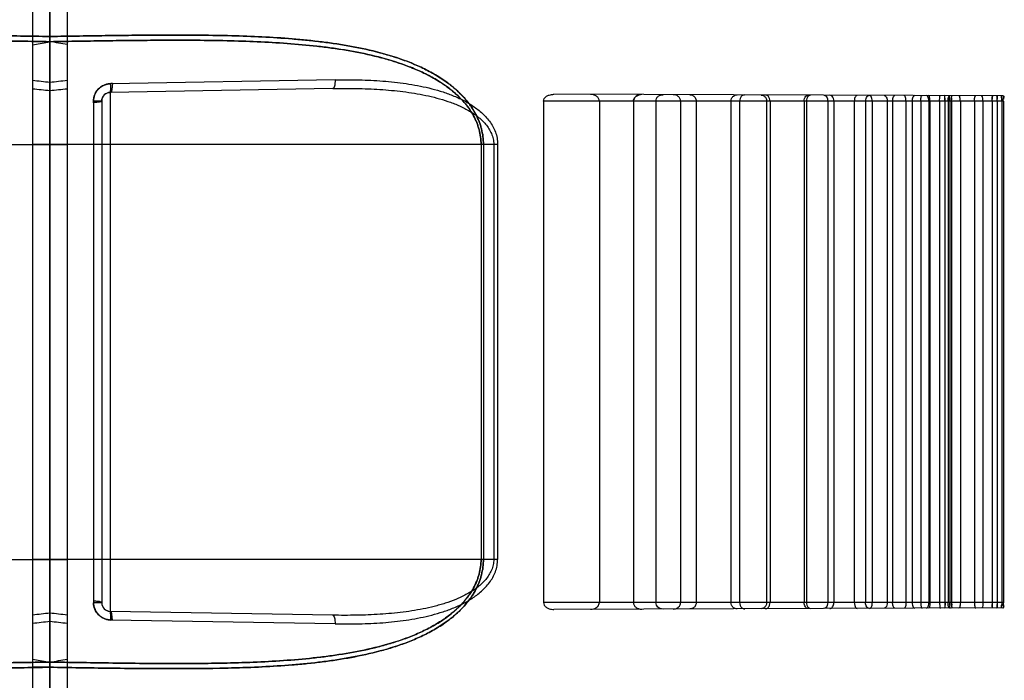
# Model space of a CAD drawing. Header units: millimetres. Extents: x 0 to 297, y 0 to 210.
# Tile 268 of 446: x 141.258 to 141.77, y 157.705 to 158.048. Entities that reach past the tile are written whole.
import ezdxf

# ---------------------------------------------------------------- set-up
doc = ezdxf.new("R2010")
doc.units = ezdxf.units.MM
doc.header["$LTSCALE"] = 16.335
doc.layers.add('INTFCLR_1', color=7, linetype='CONTINUOUS')
doc.layers.add('INTFCLR_72935', color=7, linetype='CONTINUOUS')

msp = doc.modelspace()

# ---------------------------------------------------------------- linework, layer by layer
at = {"layer": 'INTFCLR_1', "color": 6, "linetype": 'Continuous'}
for p, q in [((141.26455, 161.64304), (141.26455, 157.44516)), ((141.27355, 157.47315), (141.27355, 161.64462)), ((141.53046, 158.00608), (141.53046, 157.74508)), ((141.5595, 158.00608), (141.5595, 157.74508)), ((141.5772, 158.00608), (141.5772, 157.74508)), ((141.58895, 158.00608), (141.58895, 157.74508)), ((141.60178, 158.00608), (141.60178, 157.74508)), ((141.6099, 158.00608), (141.6099, 157.74508)), ((141.62802, 158.00608), (141.62802, 157.74508)), ((141.63248, 158.00608), (141.63248, 157.74508)), ((141.64654, 158.00608), (141.64654, 157.74508)), ((141.64838, 158.00608), (141.64838, 157.74508)), ((141.66609, 158.00608), (141.66609, 157.74508)), ((141.66723, 158.00608), (141.66723, 157.74508)), ((141.67834, 158.00608), (141.67834, 157.74508)), ((141.6816, 158.00608), (141.6816, 157.74508)), ((141.6922, 158.00608), (141.6922, 157.74508)), ((141.69808, 158.00608), (141.69808, 157.74508)), ((141.70155, 158.00608), (141.70155, 157.74508)), ((141.7093, 158.00608), (141.7093, 157.74508)), ((141.71215, 158.00608), (141.71215, 157.74508)), ((141.71907, 158.00608), (141.71907, 157.74508)), ((141.72231, 158.00608), (141.72231, 157.74508)), ((141.72677, 158.00608), (141.72677, 157.74508)), ((141.73096, 158.00608), (141.73096, 157.74508)), ((141.73154, 158.00608), (141.73154, 157.74508)), ((141.73657, 158.00608), (141.73657, 157.74508)), ((141.73937, 158.00608), (141.73937, 157.74508)), ((141.74097, 158.00608), (141.74097, 157.74508)), ((141.74185, 158.00608), (141.74185, 157.74508)), ((141.74277, 158.00608), (141.74277, 157.74508)), ((141.7474, 158.00608), (141.7474, 157.74508)), ((141.75471, 158.00608), (141.75471, 157.74508)), ((141.75916, 158.00608), (141.75916, 157.74508)), ((141.76393, 158.00608), (141.76393, 157.74508)), ((141.76655, 158.00608), (141.76655, 157.74508)), ((141.76891, 158.00608), (141.76891, 157.74508)), ((141.76978, 158.00608), (141.76978, 157.74508))]:
    msp.add_line(p, q, dxfattribs=at)
at = {"layer": 'INTFCLR_1', "color": 9, "linetype": 'Continuous'}
for p, q in [((141.27355, 158.03974), (141.26455, 158.03974)), ((141.26455, 158.03546), (141.27355, 158.03705)), ((141.42197, 158.01717), (141.30518, 158.01515)), ((141.4207, 158.01267), (141.30497, 158.01065)), ((141.30497, 158.01065), (141.30497, 157.7405)), ((141.7697, 158.00884), (141.53588, 158.00966)), ((141.29626, 158.00615), (141.29626, 157.745)), ((141.30055, 158.00615), (141.29626, 158.00615)), ((141.30055, 158.00615), (141.30055, 157.745)), ((141.76978, 158.00608), (141.53046, 158.00608)), ((141.50656, 157.98358), (141.26455, 157.98358)), ((141.49792, 157.98358), (141.49792, 157.76758)), ((141.49918, 157.98358), (141.49918, 157.76758)), ((141.50453, 157.98358), (141.50453, 157.76758)), ((141.50656, 157.98358), (141.50656, 157.76758)), ((141.50656, 157.76758), (141.26455, 157.76758)), ((141.30055, 157.745), (141.29626, 157.745)), ((141.76978, 157.74508), (141.53046, 157.74508)), ((141.4207, 157.73848), (141.30497, 157.7405)), ((141.7697, 157.74231), (141.53588, 157.74149)), ((141.42197, 157.73398), (141.30518, 157.736)), ((141.26455, 157.71569), (141.27355, 157.7141)), ((141.27355, 157.71141), (141.26455, 157.71141)), ((141.26455, 157.71141), (141.27355, 157.71141))]:
    msp.add_line(p, q, dxfattribs=at)
for centre, radius, start, end in [((141.04505, 156.04216), 1.9868, 83.39571, 83.65692), ((141.00773, 155.62983), 2.39638, 83.63122, 83.84769), ((141.30505, 158.00615), 0.0045, 91, 180), ((141.30505, 157.745), 0.0045, 180, 269), ((141.00773, 160.12133), 2.39638, 276.15231, 276.36878), ((141.04505, 159.70899), 1.9868, 276.34308, 276.60429)]:
    msp.add_arc(centre, radius, start, end, dxfattribs=at)
at = {"layer": 'INTFCLR_1', "color": 7, "linetype": 'Continuous'}
for centre, start, end in [((141.58159, 158.00401), 89.8453, 104.5129), ((141.58159, 157.74714), 255.4871, 270.1547)]:
    msp.add_arc(centre, 0.00549, start, end, dxfattribs=at)
at = {"layer": 'INTFCLR_1', "color": 9, "linetype": 'Continuous'}
for points, knots in [([(141.27355, 158.03974), (141.28382, 158.03992), (141.30478, 158.04026), (141.33633, 158.04058), (141.36289, 158.04038), (141.38397, 158.03961), (141.39707, 158.03878), (141.40748, 158.03783), (141.41775, 158.03667), (141.43042, 158.03477), (141.44288, 158.03205), (141.4514, 158.02958), (141.4562, 158.02798), (141.46095, 158.02624), (141.46676, 158.02379), (141.47348, 158.02033), (141.47881, 158.01695), (141.48284, 158.01388), (141.48671, 158.01054), (141.49025, 158.00677), (141.49292, 158.0031), (141.4943, 158.00087), (141.49559, 157.99855), (141.4967, 157.99612), (141.4976, 157.99359), (141.49873, 157.98969), (141.49918, 157.98628), (141.49918, 157.98358)], [0, 0, 0, 0, 0.12336, 0.251896, 0.379208, 0.442435, 0.505427, 0.536832, 0.568018, 0.629717, 0.690714, 0.72109, 0.736287, 0.751512, 0.781833, 0.811984, 0.842223, 0.85751, 0.872869, 0.903658, 0.919337, 0.927281, 0.935229, 0.951218, 0.959319, 0.967461, 1, 1, 1, 1]), ([(141.49918, 157.98358), (141.49918, 157.98628), (141.49873, 157.98968), (141.4976, 157.99358), (141.4967, 157.9961), (141.49533, 157.99912), (141.49366, 158.00197), (141.49217, 158.00413), (141.48984, 158.00721), (141.48676, 158.01049), (141.48291, 158.01383), (141.47887, 158.0169), (141.47459, 158.01963), (141.47015, 158.02204), (141.46562, 158.02427), (141.45749, 158.0277), (141.44541, 158.0315), (141.433, 158.03421), (141.42289, 158.0359), (141.41262, 158.03732), (141.39961, 158.03862), (141.38387, 158.03962), (141.3627, 158.04038), (141.3361, 158.04057), (141.30461, 158.04026), (141.28375, 158.03992), (141.27355, 158.03974)], [0, 0, 0, 0, 0.032502, 0.040639, 0.048713, 0.064642, 0.080465, 0.088345, 0.096141, 0.126841, 0.142124, 0.157415, 0.18778, 0.202953, 0.218156, 0.24843, 0.308896, 0.370002, 0.400935, 0.432046, 0.494665, 0.55792, 0.621562, 0.749218, 0.877476, 1, 1, 1, 1]), ([(141.49792, 157.98358), (141.49792, 157.98616), (141.49748, 157.98942), (141.49636, 157.99313), (141.49547, 157.99554), (141.4941, 157.99843), (141.49244, 158.00115), (141.49096, 158.00321), (141.48864, 158.00615), (141.48558, 158.00928), (141.48175, 158.01247), (141.47773, 158.0154), (141.47348, 158.018), (141.46907, 158.0203), (141.46456, 158.02243), (141.45647, 158.0257), (141.44446, 158.02932), (141.43213, 158.0319), (141.42208, 158.0335), (141.41186, 158.03484), (141.39893, 158.03608), (141.38328, 158.03701), (141.36223, 158.03773), (141.33579, 158.03789), (141.30447, 158.03756), (141.2837, 158.03722), (141.27355, 158.03705)], [0, 0, 0, 0, 0.031414, 0.039298, 0.047133, 0.062626, 0.07807, 0.085781, 0.093423, 0.123638, 0.138742, 0.153893, 0.18407, 0.199187, 0.214353, 0.244604, 0.305167, 0.366483, 0.397548, 0.428804, 0.491734, 0.555321, 0.619305, 0.747657, 0.876615, 1, 1, 1, 1]), ([(141.27355, 158.03705), (141.28377, 158.03723), (141.30463, 158.03756), (141.33602, 158.03789), (141.36242, 158.03772), (141.38338, 158.03701), (141.3964, 158.03623), (141.40675, 158.03533), (141.41697, 158.03423), (141.42956, 158.03243), (141.44195, 158.02984), (141.45043, 158.02749), (141.4552, 158.02596), (141.45992, 158.0243), (141.46569, 158.02197), (141.47237, 158.01868), (141.47767, 158.01545), (141.48168, 158.01252), (141.48553, 158.00933), (141.48905, 158.00574), (141.4917, 158.00223), (141.49308, 158.00009), (141.49436, 157.99788), (141.49546, 157.99556), (141.49636, 157.99314), (141.49748, 157.98942), (141.49792, 157.98616), (141.49792, 157.98358)], [0, 0, 0, 0, 0.124225, 0.253464, 0.38147, 0.445037, 0.508359, 0.539923, 0.571261, 0.633235, 0.694443, 0.724886, 0.740103, 0.755337, 0.785636, 0.815695, 0.845748, 0.860894, 0.876077, 0.90638, 0.921736, 0.929497, 0.937248, 0.9528, 0.96066, 0.96855, 1, 1, 1, 1]), ([(141.42197, 158.01717), (141.42197, 158.01662), (141.4219, 158.01532), (141.42171, 158.01385), (141.42104, 158.01268), (141.4207, 158.01267)], [0, 0, 0, 0, 0.341014, 0.786363, 1, 1, 1, 1]), ([(141.42197, 158.01717), (141.42613, 158.01724), (141.4344, 158.01724), (141.44673, 158.01667), (141.4589, 158.01538), (141.46889, 158.01352), (141.47671, 158.01139), (141.48151, 158.00974), (141.48525, 158.00819), (141.48891, 158.00648), (141.49332, 158.00399), (141.4974, 158.00094), (141.50035, 157.99807), (141.50237, 157.99565), (141.50411, 157.99297), (141.50547, 157.99004), (141.50636, 157.98688), (141.50656, 157.98468), (141.50656, 157.98358)], [0, 0, 0, 0, 0.126447, 0.251299, 0.374875, 0.497872, 0.559525, 0.620986, 0.651723, 0.682501, 0.743704, 0.805186, 0.836613, 0.868537, 0.900785, 0.933489, 0.966362, 1, 1, 1, 1]), ([(141.4207, 158.01267), (141.42482, 158.01274), (141.43302, 158.01276), (141.44524, 158.01229), (141.45728, 158.0112), (141.46718, 158.00961), (141.47494, 158.00777), (141.47969, 158.00634), (141.4834, 158.005), (141.48702, 158.00352), (141.49137, 158.00137), (141.49541, 157.99872), (141.49836, 157.99622), (141.50036, 157.99412), (141.50208, 157.99178), (141.50344, 157.98923), (141.50432, 157.98647), (141.50453, 157.98454), (141.50453, 157.98358)], [0, 0, 0, 0, 0.129737, 0.257789, 0.384377, 0.510018, 0.572731, 0.634983, 0.665967, 0.696869, 0.757849, 0.818212, 0.848604, 0.879072, 0.909383, 0.939632, 0.969604, 1, 1, 1, 1]), ([(141.27355, 157.71141), (141.28382, 157.71123), (141.30478, 157.71089), (141.33633, 157.71058), (141.36289, 157.71078), (141.38397, 157.71154), (141.39707, 157.71237), (141.40748, 157.71332), (141.41775, 157.71448), (141.43042, 157.71638), (141.44288, 157.7191), (141.4514, 157.72157), (141.4562, 157.72317), (141.46095, 157.72491), (141.46676, 157.72736), (141.47348, 157.73082), (141.47881, 157.7342), (141.48284, 157.73727), (141.48671, 157.74061), (141.49025, 157.74438), (141.49292, 157.74805), (141.4943, 157.75028), (141.49559, 157.7526), (141.4967, 157.75503), (141.4976, 157.75756), (141.49873, 157.76146), (141.49918, 157.76487), (141.49918, 157.76758)], [0, 0, 0, 0, 0.12336, 0.251896, 0.379208, 0.442435, 0.505427, 0.536832, 0.568018, 0.629717, 0.690714, 0.72109, 0.736287, 0.751512, 0.781833, 0.811984, 0.842223, 0.85751, 0.872869, 0.903658, 0.919337, 0.927281, 0.935229, 0.951218, 0.959319, 0.967461, 1, 1, 1, 1]), ([(141.49918, 157.76758), (141.49918, 157.76487), (141.49873, 157.76147), (141.4976, 157.75758), (141.4967, 157.75505), (141.49533, 157.75203), (141.49366, 157.74918), (141.49217, 157.74702), (141.48984, 157.74394), (141.48676, 157.74066), (141.48291, 157.73732), (141.47887, 157.73425), (141.47459, 157.73152), (141.47015, 157.72911), (141.46562, 157.72688), (141.45749, 157.72345), (141.44541, 157.71965), (141.433, 157.71694), (141.42289, 157.71525), (141.41262, 157.71383), (141.39961, 157.71253), (141.38387, 157.71154), (141.3627, 157.71077), (141.3361, 157.71058), (141.30461, 157.71089), (141.28375, 157.71123), (141.27355, 157.71141)], [0, 0, 0, 0, 0.032502, 0.040639, 0.048713, 0.064642, 0.080465, 0.088345, 0.096141, 0.126841, 0.142124, 0.157415, 0.18778, 0.202953, 0.218156, 0.24843, 0.308896, 0.370002, 0.400935, 0.432046, 0.494665, 0.55792, 0.621562, 0.749218, 0.877476, 1, 1, 1, 1]), ([(141.27355, 157.7141), (141.28377, 157.71393), (141.30463, 157.71359), (141.33602, 157.71326), (141.36242, 157.71343), (141.38338, 157.71414), (141.3964, 157.71492), (141.40675, 157.71582), (141.41697, 157.71692), (141.42956, 157.71872), (141.44195, 157.72131), (141.45043, 157.72366), (141.4552, 157.72519), (141.45992, 157.72685), (141.46569, 157.72918), (141.47237, 157.73248), (141.47767, 157.7357), (141.48168, 157.73863), (141.48553, 157.74182), (141.48905, 157.74541), (141.4917, 157.74892), (141.49308, 157.75106), (141.49436, 157.75327), (141.49546, 157.75559), (141.49636, 157.75801), (141.49748, 157.76173), (141.49792, 157.76499), (141.49792, 157.76758)], [0, 0, 0, 0, 0.124225, 0.253464, 0.38147, 0.445037, 0.508359, 0.539923, 0.571261, 0.633235, 0.694443, 0.724886, 0.740103, 0.755337, 0.785636, 0.815695, 0.845748, 0.860894, 0.876077, 0.90638, 0.921736, 0.929497, 0.937248, 0.9528, 0.96066, 0.96855, 1, 1, 1, 1]), ([(141.49792, 157.76758), (141.49792, 157.76499), (141.49748, 157.76174), (141.49636, 157.75802), (141.49547, 157.75561), (141.4941, 157.75272), (141.49244, 157.75001), (141.49096, 157.74794), (141.48864, 157.745), (141.48558, 157.74187), (141.48175, 157.73869), (141.47773, 157.73575), (141.47348, 157.73315), (141.46907, 157.73085), (141.46456, 157.72873), (141.45647, 157.72545), (141.44446, 157.72183), (141.43213, 157.71926), (141.42208, 157.71765), (141.41186, 157.71631), (141.39893, 157.71508), (141.38328, 157.71414), (141.36223, 157.71342), (141.33579, 157.71326), (141.30447, 157.71359), (141.2837, 157.71393), (141.27355, 157.7141)], [0, 0, 0, 0, 0.031414, 0.039298, 0.047133, 0.062626, 0.07807, 0.085781, 0.093423, 0.123638, 0.138742, 0.153893, 0.18407, 0.199187, 0.214353, 0.244604, 0.305167, 0.366483, 0.397548, 0.428804, 0.491734, 0.555321, 0.619305, 0.747657, 0.876615, 1, 1, 1, 1]), ([(141.50453, 157.76758), (141.50453, 157.76662), (141.50432, 157.7647), (141.50345, 157.76195), (141.5021, 157.75939), (141.50038, 157.75707), (141.49839, 157.75497), (141.49619, 157.75309), (141.49383, 157.75139), (141.49052, 157.74936), (141.48614, 157.7472), (141.48158, 157.74545), (141.47783, 157.74426), (141.47402, 157.74317), (141.46725, 157.74156), (141.45737, 157.73996), (141.44736, 157.73905), (141.43924, 157.73863), (141.43102, 157.73839), (141.42483, 157.73841), (141.4207, 157.73848)], [0, 0, 0, 0, 0.030062, 0.060238, 0.090311, 0.120578, 0.150842, 0.181066, 0.211521, 0.242136, 0.303191, 0.364665, 0.395704, 0.426889, 0.48923, 0.614486, 0.74127, 0.805385, 0.869962, 1, 1, 1, 1]), ([(141.42197, 157.73398), (141.42613, 157.73391), (141.4344, 157.73391), (141.44673, 157.73448), (141.4589, 157.73578), (141.46889, 157.73764), (141.47671, 157.73976), (141.48151, 157.74142), (141.48525, 157.74296), (141.48891, 157.74468), (141.49332, 157.74716), (141.4974, 157.75021), (141.50035, 157.75308), (141.50237, 157.7555), (141.50411, 157.75818), (141.50547, 157.76111), (141.50636, 157.76427), (141.50656, 157.76647), (141.50656, 157.76758)], [0, 0, 0, 0, 0.126447, 0.251299, 0.374875, 0.497872, 0.559525, 0.620986, 0.651723, 0.682501, 0.743704, 0.805186, 0.836613, 0.868537, 0.900785, 0.933489, 0.966362, 1, 1, 1, 1]), ([(141.4207, 157.73848), (141.42104, 157.73847), (141.42171, 157.7373), (141.4219, 157.73583), (141.42197, 157.73453), (141.42197, 157.73398)], [0, 0, 0, 0, 0.213638, 0.658986, 1, 1, 1, 1])]:
    msp.add_open_spline(points, degree=3, knots=knots, dxfattribs=at)
at = {"layer": 'INTFCLR_1', "color": 7, "linetype": 'Continuous'}
for points, knots in [([(141.29622, 158.00528), (141.29616, 158.00586), (141.29628, 158.00703), (141.29672, 158.0096), (141.29816, 158.01196), (141.30018, 158.01363), (141.30174, 158.01448), (141.30342, 158.01501), (141.3046, 158.01514), (141.30518, 158.01515)], [0, 0, 0, 0, 0.117169, 0.235064, 0.526807, 0.645227, 0.763108, 0.881689, 1, 1, 1, 1]), ([(141.30606, 158.01521), (141.30547, 158.01525), (141.3043, 158.01511), (141.30257, 158.01479), (141.30067, 158.01397), (141.29901, 158.01273), (141.29771, 158.01114), (141.29688, 158.00959), (141.29637, 158.0079), (141.29626, 158.00674), (141.29626, 158.00615)], [0, 0, 0, 0, 0.117701, 0.236074, 0.35376, 0.530178, 0.648131, 0.765238, 0.882813, 1, 1, 1, 1]), ([(141.29626, 158.00615), (141.29626, 158.00699), (141.2965, 158.00869), (141.29756, 158.01102), (141.29923, 158.01298), (141.30175, 158.01463), (141.3039, 158.01513), (141.30518, 158.01515)], [0, 0, 0, 0, 0.180318, 0.361107, 0.542807, 0.725532, 1, 1, 1, 1]), ([(141.30497, 158.01065), (141.30508, 158.01065), (141.30505, 158.01133), (141.30521, 158.01206), (141.30518, 158.01357), (141.30519, 158.0146), (141.30518, 158.01515)], [0, 0, 0, 0, 0.073635, 0.296153, 0.633674, 1, 1, 1, 1]), ([(141.30606, 158.01521), (141.30603, 158.01493), (141.30599, 158.01438), (141.30591, 158.01355), (141.30582, 158.0127), (141.30571, 158.01193), (141.30561, 158.01124), (141.30552, 158.01092), (141.30545, 158.01068), (141.30541, 158.01068)], [0, 0, 0, 0, 0.180441, 0.365264, 0.543273, 0.73807, 0.883458, 0.969687, 1, 1, 1, 1]), ([(141.30055, 158.00615), (141.30055, 158.00644), (141.30064, 158.00732), (141.3012, 158.0087), (141.30274, 158.01026), (141.30441, 158.01076), (141.30541, 158.01068)], [0, 0, 0, 0, 0.118669, 0.354892, 0.591123, 1, 1, 1, 1]), ([(141.30055, 158.00615), (141.30055, 158.0061), (141.30032, 158.006), (141.29982, 158.00559), (141.29824, 158.00549), (141.29701, 158.00536), (141.29622, 158.00528)], [0, 0, 0, 0, 0.035266, 0.133509, 0.467829, 1, 1, 1, 1]), ([(141.5816, 158.0095), (141.58103, 158.00949), (141.57999, 158.00935), (141.57853, 158.00864), (141.57748, 158.00754), (141.5772, 158.00652), (141.5772, 158.00608)], [0, 0, 0, 0, 0.277754, 0.507526, 0.781141, 1, 1, 1, 1]), ([(141.5772, 158.00608), (141.5772, 158.00654), (141.5775, 158.0076), (141.57867, 158.00875), (141.57971, 158.00919), (141.58021, 158.00933)], [0, 0, 0, 0, 0.292702, 0.670784, 1, 1, 1, 1]), ([(141.29622, 157.74587), (141.29616, 157.74529), (141.29628, 157.74412), (141.29672, 157.74155), (141.29816, 157.73919), (141.30018, 157.73752), (141.30174, 157.73667), (141.30342, 157.73614), (141.3046, 157.73601), (141.30518, 157.736)], [0, 0, 0, 0, 0.117169, 0.235064, 0.526807, 0.645227, 0.763108, 0.881689, 1, 1, 1, 1]), ([(141.30055, 157.745), (141.30055, 157.74505), (141.30032, 157.74515), (141.29982, 157.74556), (141.29824, 157.74566), (141.29701, 157.74579), (141.29622, 157.74587)], [0, 0, 0, 0, 0.035266, 0.133509, 0.467829, 1, 1, 1, 1]), ([(141.30518, 157.736), (141.30432, 157.73601), (141.30261, 157.73629), (141.30026, 157.73739), (141.29832, 157.7391), (141.29672, 157.74161), (141.29626, 157.74374), (141.29626, 157.745)], [0, 0, 0, 0, 0.183896, 0.367242, 0.549563, 0.730829, 1, 1, 1, 1]), ([(141.30606, 157.73594), (141.30547, 157.7359), (141.3043, 157.73604), (141.30257, 157.73636), (141.30067, 157.73718), (141.29901, 157.73842), (141.29771, 157.74001), (141.29688, 157.74157), (141.29637, 157.74325), (141.29626, 157.74442), (141.29626, 157.745)], [0, 0, 0, 0, 0.117701, 0.236074, 0.35376, 0.530178, 0.648131, 0.765238, 0.882813, 1, 1, 1, 1]), ([(141.30055, 157.745), (141.30055, 157.74471), (141.30064, 157.74384), (141.3012, 157.74246), (141.30274, 157.74089), (141.30441, 157.74039), (141.30541, 157.74047)], [0, 0, 0, 0, 0.118669, 0.354892, 0.591123, 1, 1, 1, 1]), ([(141.5772, 157.74508), (141.5772, 157.74463), (141.57748, 157.74362), (141.57852, 157.74252), (141.57997, 157.74181), (141.58102, 157.74166), (141.5816, 157.74165)], [0, 0, 0, 0, 0.220379, 0.487872, 0.717446, 1, 1, 1, 1]), ([(141.30497, 157.7405), (141.30508, 157.7405), (141.30505, 157.73982), (141.30521, 157.73909), (141.30518, 157.73758), (141.30519, 157.73655), (141.30518, 157.736)], [0, 0, 0, 0, 0.073635, 0.296153, 0.633674, 1, 1, 1, 1]), ([(141.30606, 157.73594), (141.30603, 157.73622), (141.30599, 157.73678), (141.30591, 157.7376), (141.30582, 157.73846), (141.30571, 157.73923), (141.30561, 157.73991), (141.30552, 157.74023), (141.30545, 157.74047), (141.30541, 157.74047)], [0, 0, 0, 0, 0.180441, 0.365264, 0.543273, 0.73807, 0.883458, 0.969687, 1, 1, 1, 1])]:
    msp.add_open_spline(points, degree=3, knots=knots, dxfattribs=at)
at = {"layer": 'INTFCLR_1', "color": 6, "linetype": 'Continuous'}
for points, knots in [([(141.53046, 158.00608), (141.53046, 158.00653), (141.53079, 158.00757), (141.53195, 158.00864), (141.53369, 158.00946), (141.53505, 158.00966), (141.53588, 158.00966)], [0, 0, 0, 0, 0.19322, 0.434556, 0.647443, 1, 1, 1, 1]), ([(141.5595, 158.00608), (141.5595, 158.00655), (141.55922, 158.00756), (141.55808, 158.00875), (141.55654, 158.00945), (141.55541, 158.00959), (141.55488, 158.00959)], [0, 0, 0, 0, 0.221727, 0.471043, 0.749336, 1, 1, 1, 1]), ([(141.58895, 158.00608), (141.58895, 158.00655), (141.58918, 158.00753), (141.59037, 158.00899), (141.59179, 158.00946), (141.59265, 158.00946)], [0, 0, 0, 0, 0.260471, 0.527191, 1, 1, 1, 1]), ([(141.60178, 158.00608), (141.60178, 158.00654), (141.60154, 158.00752), (141.6003, 158.00898), (141.59884, 158.00944), (141.59793, 158.00944)], [0, 0, 0, 0, 0.251446, 0.512634, 1, 1, 1, 1]), ([(141.60663, 158.00941), (141.60708, 158.00941), (141.60814, 158.00919), (141.60952, 158.00802), (141.6099, 158.00673), (141.6099, 158.00608)], [0, 0, 0, 0, 0.263519, 0.617044, 1, 1, 1, 1]), ([(141.62802, 158.00608), (141.62802, 158.00656), (141.62825, 158.00759), (141.62934, 158.00893), (141.63055, 158.00933), (141.63119, 158.00933)], [0, 0, 0, 0, 0.289284, 0.615198, 1, 1, 1, 1]), ([(141.63519, 158.00931), (141.63466, 158.00932), (141.63358, 158.0089), (141.63267, 158.00758), (141.63248, 158.00656), (141.63248, 158.00608)], [0, 0, 0, 0, 0.343253, 0.688409, 1, 1, 1, 1]), ([(141.64371, 158.00928), (141.64421, 158.00928), (141.64521, 158.00896), (141.64627, 158.00775), (141.64654, 158.00666), (141.64654, 158.00608)], [0, 0, 0, 0, 0.323805, 0.623628, 1, 1, 1, 1]), ([(141.64838, 158.00608), (141.64838, 158.00657), (141.64821, 158.00756), (141.64741, 158.00885), (141.64643, 158.00927), (141.64595, 158.00928)], [0, 0, 0, 0, 0.335905, 0.671085, 1, 1, 1, 1]), ([(141.66609, 158.00608), (141.66609, 158.00656), (141.66623, 158.00783), (141.66731, 158.0092), (141.66813, 158.0092)], [0, 0, 0, 0, 0.373714, 1, 1, 1, 1]), ([(141.66961, 158.00919), (141.66914, 158.00919), (141.66818, 158.00878), (141.66739, 158.00752), (141.66723, 158.00655), (141.66723, 158.00608)], [0, 0, 0, 0, 0.323966, 0.670803, 1, 1, 1, 1]), ([(141.67651, 158.00917), (141.677, 158.00917), (141.67815, 158.00818), (141.67834, 158.00686), (141.67834, 158.00608)], [0, 0, 0, 0, 0.386244, 1, 1, 1, 1]), ([(141.6816, 158.00608), (141.6816, 158.00655), (141.68145, 158.00785), (141.6803, 158.00916), (141.67945, 158.00916)], [0, 0, 0, 0, 0.361719, 1, 1, 1, 1]), ([(141.69373, 158.00911), (141.69317, 158.00911), (141.69231, 158.00783), (141.6922, 158.00671), (141.6922, 158.00608)], [0, 0, 0, 0, 0.467569, 1, 1, 1, 1]), ([(141.69808, 158.00608), (141.69808, 158.00655), (141.69819, 158.00772), (141.69914, 158.00909), (141.69989, 158.00909)], [0, 0, 0, 0, 0.386594, 1, 1, 1, 1]), ([(141.70155, 158.00608), (141.70155, 158.00656), (141.70147, 158.0076), (141.70084, 158.00908), (141.70018, 158.00909)], [0, 0, 0, 0, 0.425359, 1, 1, 1, 1]), ([(141.70766, 158.00906), (141.70817, 158.00906), (141.70917, 158.00795), (141.7093, 158.00677), (141.7093, 158.00608)], [0, 0, 0, 0, 0.42691, 1, 1, 1, 1]), ([(141.71215, 158.00608), (141.71215, 158.00656), (141.71224, 158.00751), (141.71267, 158.00904), (141.71327, 158.00904)], [0, 0, 0, 0, 0.444958, 1, 1, 1, 1]), ([(141.71907, 158.00608), (141.71907, 158.00656), (141.71899, 158.00747), (141.71866, 158.00902), (141.71808, 158.00902)], [0, 0, 0, 0, 0.460365, 1, 1, 1, 1]), ([(141.72369, 158.009), (141.72324, 158.00901), (141.7224, 158.00783), (141.72231, 158.00676), (141.72231, 158.00608)], [0, 0, 0, 0, 0.399162, 1, 1, 1, 1]), ([(141.72677, 158.00608), (141.72677, 158.00656), (141.72687, 158.0074), (141.72701, 158.00899), (141.72755, 158.00899)], [0, 0, 0, 0, 0.477314, 1, 1, 1, 1]), ([(141.73096, 158.00608), (141.73096, 158.00655), (141.73088, 158.00752), (141.73034, 158.00898), (141.72972, 158.00898)], [0, 0, 0, 0, 0.432846, 1, 1, 1, 1]), ([(141.73154, 158.00608), (141.73154, 158.00656), (141.73143, 158.00737), (141.7314, 158.00898), (141.73088, 158.00898)], [0, 0, 0, 0, 0.484352, 1, 1, 1, 1]), ([(141.73657, 158.00608), (141.73657, 158.00656), (141.73671, 158.00732), (141.73655, 158.00896), (141.73704, 158.00896)], [0, 0, 0, 0, 0.496734, 1, 1, 1, 1]), ([(141.73937, 158.00608), (141.73937, 158.00656), (141.73921, 158.00731), (141.73948, 158.00895), (141.739, 158.00895)], [0, 0, 0, 0, 0.502192, 1, 1, 1, 1]), ([(141.74097, 158.00608), (141.74097, 158.00654), (141.74105, 158.00744), (141.74142, 158.00894), (141.74199, 158.00894)], [0, 0, 0, 0, 0.450632, 1, 1, 1, 1]), ([(141.74185, 158.00608), (141.74185, 158.00657), (141.74205, 158.00728), (141.74157, 158.00894), (141.74204, 158.00894)], [0, 0, 0, 0, 0.510797, 1, 1, 1, 1]), ([(141.74277, 158.00608), (141.74277, 158.00656), (141.74255, 158.00727), (141.74316, 158.00894), (141.74268, 158.00894)], [0, 0, 0, 0, 0.506405, 1, 1, 1, 1]), ([(141.7474, 158.00608), (141.7474, 158.00655), (141.74732, 158.00741), (141.74705, 158.00892), (141.7465, 158.00892)], [0, 0, 0, 0, 0.465192, 1, 1, 1, 1]), ([(141.75471, 158.00608), (141.75471, 158.00655), (141.75481, 158.00735), (141.7549, 158.0089), (141.75541, 158.00889)], [0, 0, 0, 0, 0.480524, 1, 1, 1, 1]), ([(141.75916, 158.00608), (141.75916, 158.00655), (141.75905, 158.00732), (141.75905, 158.00888), (141.75855, 158.00888)], [0, 0, 0, 0, 0.486816, 1, 1, 1, 1]), ([(141.76393, 158.00608), (141.76393, 158.00655), (141.76408, 158.00728), (141.76389, 158.00886), (141.76436, 158.00886)], [0, 0, 0, 0, 0.497962, 1, 1, 1, 1]), ([(141.76655, 158.00608), (141.76655, 158.00655), (141.76639, 158.00726), (141.76668, 158.00885), (141.76622, 158.00886)], [0, 0, 0, 0, 0.503041, 1, 1, 1, 1]), ([(141.76891, 158.00608), (141.76891, 158.00655), (141.76911, 158.00724), (141.76863, 158.00885), (141.76909, 158.00885)], [0, 0, 0, 0, 0.510853, 1, 1, 1, 1]), ([(141.76978, 158.00608), (141.76978, 158.00654), (141.76957, 158.00723), (141.77015, 158.00884), (141.7697, 158.00884)], [0, 0, 0, 0, 0.506547, 1, 1, 1, 1]), ([(141.53046, 157.74508), (141.53046, 157.74462), (141.53079, 157.74358), (141.53195, 157.74251), (141.53369, 157.74169), (141.53505, 157.74149), (141.53588, 157.74149)], [0, 0, 0, 0, 0.19322, 0.434556, 0.647442, 1, 1, 1, 1]), ([(141.55488, 157.74156), (141.55541, 157.74156), (141.55641, 157.74169), (141.55778, 157.74226), (141.55904, 157.74327), (141.5595, 157.74442), (141.5595, 157.74508)], [0, 0, 0, 0, 0.251212, 0.468087, 0.691551, 1, 1, 1, 1]), ([(141.59265, 157.74169), (141.59214, 157.74169), (141.59116, 157.74188), (141.58958, 157.74286), (141.58895, 157.74422), (141.58895, 157.74508)], [0, 0, 0, 0, 0.281955, 0.530667, 1, 1, 1, 1]), ([(141.59793, 157.74171), (141.59849, 157.74171), (141.59953, 157.74191), (141.60114, 157.7429), (141.60178, 157.74424), (141.60178, 157.74508)], [0, 0, 0, 0, 0.299223, 0.552731, 1, 1, 1, 1]), ([(141.6099, 157.74508), (141.6099, 157.74458), (141.60966, 157.74353), (141.60854, 157.74215), (141.60729, 157.74174), (141.60663, 157.74174)], [0, 0, 0, 0, 0.288011, 0.611102, 1, 1, 1, 1]), ([(141.63119, 157.74182), (141.63055, 157.74182), (141.62933, 157.74222), (141.62824, 157.74357), (141.62802, 157.74461), (141.62802, 157.74508)], [0, 0, 0, 0, 0.381239, 0.717752, 1, 1, 1, 1]), ([(141.63248, 157.74508), (141.63248, 157.74459), (141.63267, 157.74357), (141.63358, 157.74226), (141.63465, 157.74184), (141.63519, 157.74184)], [0, 0, 0, 0, 0.317726, 0.651364, 1, 1, 1, 1]), ([(141.64654, 157.74508), (141.64654, 157.7446), (141.64634, 157.74359), (141.64538, 157.74227), (141.64427, 157.74187), (141.64371, 157.74187)], [0, 0, 0, 0, 0.307195, 0.636448, 1, 1, 1, 1]), ([(141.64595, 157.74188), (141.64643, 157.74188), (141.64742, 157.74231), (141.64821, 157.7436), (141.64838, 157.74459), (141.64838, 157.74508)], [0, 0, 0, 0, 0.325561, 0.670405, 1, 1, 1, 1]), ([(141.66813, 157.74195), (141.66759, 157.74195), (141.66635, 157.7429), (141.66609, 157.74428), (141.66609, 157.74508)], [0, 0, 0, 0, 0.403741, 1, 1, 1, 1]), ([(141.66723, 157.74508), (141.66723, 157.7446), (141.6674, 157.74363), (141.66818, 157.74238), (141.66914, 157.74196), (141.66961, 157.74196)], [0, 0, 0, 0, 0.335015, 0.671866, 1, 1, 1, 1]), ([(141.67834, 157.74508), (141.67834, 157.74459), (141.67823, 157.74339), (141.67727, 157.74199), (141.67651, 157.74198)], [0, 0, 0, 0, 0.389207, 1, 1, 1, 1]), ([(141.67945, 157.74199), (141.68002, 157.74199), (141.68131, 157.74288), (141.6816, 157.7443), (141.6816, 157.74508)], [0, 0, 0, 0, 0.420299, 1, 1, 1, 1]), ([(141.6922, 157.74508), (141.6922, 157.74459), (141.69229, 157.7435), (141.69304, 157.74204), (141.69373, 157.74204)], [0, 0, 0, 0, 0.412747, 1, 1, 1, 1]), ([(141.69989, 157.74206), (141.69941, 157.74206), (141.69827, 157.74302), (141.69808, 157.74431), (141.69808, 157.74508)], [0, 0, 0, 0, 0.38794, 1, 1, 1, 1]), ([(141.70018, 157.74206), (141.70071, 157.74207), (141.70147, 157.74338), (141.70155, 157.74445), (141.70155, 157.74508)], [0, 0, 0, 0, 0.453272, 1, 1, 1, 1]), ([(141.7093, 157.74508), (141.7093, 157.7446), (141.7092, 157.74349), (141.70837, 157.74209), (141.70766, 157.74209)], [0, 0, 0, 0, 0.400286, 1, 1, 1, 1]), ([(141.71327, 157.74211), (141.7128, 157.74211), (141.71223, 157.74349), (141.71215, 157.74445), (141.71215, 157.74508)], [0, 0, 0, 0, 0.428706, 1, 1, 1, 1]), ([(141.71907, 157.74508), (141.71907, 157.74459), (141.71899, 157.74368), (141.71866, 157.74213), (141.71808, 157.74213)], [0, 0, 0, 0, 0.460365, 1, 1, 1, 1]), ([(141.72231, 157.74508), (141.72231, 157.7446), (141.7224, 157.74359), (141.72304, 157.74214), (141.72369, 157.74215)], [0, 0, 0, 0, 0.421644, 1, 1, 1, 1]), ([(141.72677, 157.74508), (141.72677, 157.74459), (141.72687, 157.74375), (141.72701, 157.74216), (141.72755, 157.74216)], [0, 0, 0, 0, 0.477314, 1, 1, 1, 1]), ([(141.72972, 157.74217), (141.73029, 157.74217), (141.73088, 157.74358), (141.73096, 157.74455), (141.73096, 157.74508)], [0, 0, 0, 0, 0.521836, 1, 1, 1, 1]), ([(141.73154, 157.74508), (141.73154, 157.74459), (141.73143, 157.74378), (141.7314, 157.74217), (141.73088, 157.74217)], [0, 0, 0, 0, 0.484352, 1, 1, 1, 1]), ([(141.73657, 157.74508), (141.73657, 157.74459), (141.73671, 157.74383), (141.73655, 157.74219), (141.73704, 157.74219)], [0, 0, 0, 0, 0.496734, 1, 1, 1, 1]), ([(141.73937, 157.74508), (141.73937, 157.74459), (141.73921, 157.74384), (141.73948, 157.7422), (141.739, 157.7422)], [0, 0, 0, 0, 0.502192, 1, 1, 1, 1]), ([(141.74199, 157.74221), (141.74146, 157.74221), (141.74105, 157.74366), (141.74097, 157.74456), (141.74097, 157.74508)], [0, 0, 0, 0, 0.501699, 1, 1, 1, 1]), ([(141.74185, 157.74508), (141.74185, 157.74459), (141.74205, 157.74387), (141.74157, 157.74221), (141.74204, 157.74221)], [0, 0, 0, 0, 0.510798, 1, 1, 1, 1]), ([(141.74277, 157.74508), (141.74277, 157.74459), (141.74255, 157.74388), (141.74316, 157.74221), (141.74268, 157.74221)], [0, 0, 0, 0, 0.506405, 1, 1, 1, 1]), ([(141.7474, 157.74508), (141.7474, 157.7446), (141.74732, 157.74374), (141.74705, 157.74223), (141.7465, 157.74223)], [0, 0, 0, 0, 0.465192, 1, 1, 1, 1]), ([(141.75471, 157.74508), (141.75471, 157.7446), (141.75481, 157.7438), (141.7549, 157.74226), (141.75541, 157.74226)], [0, 0, 0, 0, 0.480524, 1, 1, 1, 1]), ([(141.75916, 157.74508), (141.75916, 157.7446), (141.75905, 157.74383), (141.75905, 157.74227), (141.75855, 157.74227)], [0, 0, 0, 0, 0.486816, 1, 1, 1, 1]), ([(141.76393, 157.74508), (141.76393, 157.7446), (141.76408, 157.74387), (141.76389, 157.74229), (141.76436, 157.74229)], [0, 0, 0, 0, 0.497961, 1, 1, 1, 1]), ([(141.76655, 157.74508), (141.76655, 157.7446), (141.76639, 157.74389), (141.76668, 157.7423), (141.76622, 157.7423)], [0, 0, 0, 0, 0.503041, 1, 1, 1, 1]), ([(141.76891, 157.74508), (141.76891, 157.7446), (141.76911, 157.74391), (141.76863, 157.7423), (141.76909, 157.74231)], [0, 0, 0, 0, 0.510853, 1, 1, 1, 1]), ([(141.76978, 157.74508), (141.76978, 157.74461), (141.76957, 157.74392), (141.77015, 157.74231), (141.7697, 157.74231)], [0, 0, 0, 0, 0.506547, 1, 1, 1, 1]), ([(141.30518, 157.736), (141.30519, 157.73627), (141.30519, 157.73682), (141.30519, 157.73764), (141.30518, 157.73849), (141.30515, 157.73925), (141.30511, 157.73993), (141.30505, 157.74025), (141.30502, 157.7405), (141.30497, 157.7405)], [0, 0, 0, 0, 0.180943, 0.366023, 0.544072, 0.738735, 0.883919, 0.96996, 1, 1, 1, 1])]:
    msp.add_open_spline(points, degree=3, knots=knots, dxfattribs=at)
for points in [[(141.73937, 158.00608), (141.73937, 158.00661), (141.73984, 158.00767), (141.73931, 158.00767)], [(141.74185, 158.00608), (141.74185, 158.00661), (141.74135, 158.00767), (141.74188, 158.00767)], [(141.74277, 158.00608), (141.74277, 158.00661), (141.74329, 158.00767), (141.74276, 158.00767)], [(141.76436, 158.00886), (141.76377, 158.00886), (141.76397, 158.00772), (141.76397, 158.00713)], [(141.76622, 158.00886), (141.7668, 158.00885), (141.76653, 158.00771), (141.76653, 158.00713)], [(141.76909, 158.00885), (141.76851, 158.00885), (141.76893, 158.0077), (141.76893, 158.00713)], [(141.7697, 158.00884), (141.77027, 158.00884), (141.76977, 158.0077), (141.76977, 158.00713)], [(141.73937, 157.74508), (141.73937, 157.74454), (141.73984, 157.74348), (141.73931, 157.74348)], [(141.74185, 157.74508), (141.74185, 157.74455), (141.74135, 157.74348), (141.74188, 157.74348)], [(141.74277, 157.74508), (141.74277, 157.74455), (141.74329, 157.74349), (141.74276, 157.74348)], [(141.76436, 157.74229), (141.76377, 157.74229), (141.76397, 157.74343), (141.76397, 157.74402)], [(141.76622, 157.7423), (141.7668, 157.7423), (141.76653, 157.74344), (141.76653, 157.74402)], [(141.76909, 157.74231), (141.76851, 157.7423), (141.76893, 157.74345), (141.76893, 157.74402)], [(141.7697, 157.74231), (141.77027, 157.74231), (141.76977, 157.74345), (141.76977, 157.74402)]]:
    msp.add_open_spline(points, degree=3, dxfattribs=at)
at = {"layer": 'INTFCLR_72935', "color": 6, "linetype": 'Continuous'}
for p, q in [((141.27355, 161.64462), (141.27355, 157.44358)), ((141.28255, 161.64304), (141.28255, 157.44516))]:
    msp.add_line(p, q, dxfattribs=at)
at = {"layer": 'INTFCLR_72935', "color": 9, "linetype": 'Continuous'}
for p, q in [((141.04054, 157.98358), (141.28255, 157.98358)), ((141.04054, 157.76758), (141.28255, 157.76758))]:
    msp.add_line(p, q, dxfattribs=at)
at = {"layer": 'INTFCLR_72935', "color": 6, "linetype": 'Continuous'}
for centre, radius, start, end in [((140.9756, 156.34682), 1.71635, 79.69786, 80.00308), ((140.97561, 156.34688), 1.71629, 79.69786, 80.00309), ((140.9756, 159.40433), 1.71634, 279.99692, 280.30214)]:
    msp.add_arc(centre, radius, start, end, dxfattribs=at)
at = {"layer": 'INTFCLR_72935', "color": 9, "linetype": 'Continuous'}
for centre, radius, start, end in [((141.50206, 156.04216), 1.9868, 96.34308, 96.60429), ((141.53938, 155.62983), 2.39638, 96.15231, 96.36878), ((141.53938, 160.12133), 2.39638, 263.63122, 263.84769), ((141.50206, 159.70899), 1.9868, 263.39571, 263.65692)]:
    msp.add_arc(centre, radius, start, end, dxfattribs=at)
for points, knots in [([(141.04793, 157.98358), (141.04793, 157.98628), (141.04837, 157.98968), (141.0495, 157.99358), (141.0504, 157.9961), (141.05177, 157.99912), (141.05345, 158.00197), (141.05493, 158.00413), (141.05726, 158.00721), (141.06034, 158.01049), (141.0642, 158.01383), (141.06823, 158.0169), (141.07251, 158.01963), (141.07695, 158.02204), (141.08148, 158.02427), (141.08961, 158.0277), (141.10169, 158.0315), (141.1141, 158.03421), (141.12421, 158.0359), (141.13449, 158.03732), (141.14749, 158.03862), (141.16323, 158.03962), (141.1844, 158.04038), (141.211, 158.04057), (141.24249, 158.04026), (141.26336, 158.03992), (141.27355, 158.03974)], [0, 0, 0, 0, 0.032502, 0.040639, 0.048713, 0.064642, 0.080465, 0.088345, 0.096141, 0.126841, 0.142124, 0.157415, 0.18778, 0.202953, 0.218156, 0.24843, 0.308896, 0.370002, 0.400935, 0.432046, 0.494665, 0.55792, 0.621562, 0.749218, 0.877476, 1, 1, 1, 1]), ([(141.27355, 158.03974), (141.26329, 158.03992), (141.24233, 158.04026), (141.21077, 158.04058), (141.18422, 158.04038), (141.16313, 158.03961), (141.15004, 158.03878), (141.13963, 158.03783), (141.12935, 158.03667), (141.11668, 158.03477), (141.10422, 158.03205), (141.0957, 158.02958), (141.0909, 158.02798), (141.08615, 158.02624), (141.08034, 158.02379), (141.07362, 158.02033), (141.0683, 158.01695), (141.06426, 158.01388), (141.06039, 158.01054), (141.05685, 158.00677), (141.05419, 158.0031), (141.0528, 158.00087), (141.05151, 157.99855), (141.05041, 157.99612), (141.04951, 157.99359), (141.04837, 157.98969), (141.04793, 157.98628), (141.04793, 157.98358)], [0, 0, 0, 0, 0.12336, 0.251896, 0.379208, 0.442435, 0.505427, 0.536832, 0.568018, 0.629717, 0.690714, 0.72109, 0.736287, 0.751512, 0.781833, 0.811984, 0.842223, 0.85751, 0.872869, 0.903658, 0.919337, 0.927281, 0.935229, 0.951218, 0.959319, 0.967461, 1, 1, 1, 1]), ([(141.04918, 157.98358), (141.04918, 157.98616), (141.04962, 157.98942), (141.05074, 157.99313), (141.05164, 157.99554), (141.05301, 157.99843), (141.05467, 158.00115), (141.05614, 158.00321), (141.05847, 158.00615), (141.06153, 158.00928), (141.06536, 158.01247), (141.06937, 158.0154), (141.07362, 158.018), (141.07804, 158.0203), (141.08254, 158.02243), (141.09064, 158.0257), (141.10265, 158.02932), (141.11498, 158.0319), (141.12502, 158.0335), (141.13524, 158.03484), (141.14817, 158.03608), (141.16382, 158.03701), (141.18487, 158.03773), (141.21131, 158.03789), (141.24264, 158.03756), (141.2634, 158.03722), (141.27355, 158.03705)], [0, 0, 0, 0, 0.031414, 0.039298, 0.047133, 0.062626, 0.07807, 0.085781, 0.093423, 0.123638, 0.138742, 0.153893, 0.18407, 0.199187, 0.214353, 0.244604, 0.305167, 0.366483, 0.397548, 0.428804, 0.491734, 0.555321, 0.619305, 0.747657, 0.876615, 1, 1, 1, 1]), ([(141.27355, 158.03705), (141.26333, 158.03723), (141.24248, 158.03756), (141.21109, 158.03789), (141.18468, 158.03772), (141.16372, 158.03701), (141.1507, 158.03623), (141.14035, 158.03533), (141.13013, 158.03423), (141.11754, 158.03243), (141.10515, 158.02984), (141.09668, 158.02749), (141.0919, 158.02596), (141.08719, 158.0243), (141.08142, 158.02197), (141.07474, 158.01868), (141.06944, 158.01545), (141.06542, 158.01252), (141.06158, 158.00933), (141.05806, 158.00574), (141.0554, 158.00223), (141.05402, 158.00009), (141.05275, 157.99788), (141.05164, 157.99556), (141.05075, 157.99314), (141.04962, 157.98942), (141.04918, 157.98616), (141.04918, 157.98358)], [0, 0, 0, 0, 0.124225, 0.253464, 0.38147, 0.445037, 0.508359, 0.539923, 0.571261, 0.633235, 0.694443, 0.724886, 0.740103, 0.755337, 0.785636, 0.815695, 0.845748, 0.860894, 0.876077, 0.90638, 0.921736, 0.929497, 0.937248, 0.9528, 0.96066, 0.96855, 1, 1, 1, 1]), ([(141.27355, 157.71141), (141.26329, 157.71123), (141.24233, 157.71089), (141.21077, 157.71058), (141.18422, 157.71078), (141.16313, 157.71154), (141.15004, 157.71237), (141.13963, 157.71332), (141.12935, 157.71448), (141.11668, 157.71638), (141.10422, 157.7191), (141.0957, 157.72157), (141.0909, 157.72317), (141.08615, 157.72491), (141.08034, 157.72736), (141.07362, 157.73082), (141.0683, 157.7342), (141.06426, 157.73727), (141.06039, 157.74061), (141.05685, 157.74438), (141.05419, 157.74805), (141.0528, 157.75028), (141.05151, 157.7526), (141.05041, 157.75503), (141.04951, 157.75756), (141.04837, 157.76146), (141.04793, 157.76487), (141.04793, 157.76758)], [0, 0, 0, 0, 0.12336, 0.251896, 0.379208, 0.442435, 0.505427, 0.536832, 0.568018, 0.629717, 0.690714, 0.72109, 0.736287, 0.751512, 0.781833, 0.811984, 0.842223, 0.85751, 0.872869, 0.903658, 0.919337, 0.927281, 0.935229, 0.951218, 0.959319, 0.967461, 1, 1, 1, 1]), ([(141.04793, 157.76758), (141.04793, 157.76487), (141.04837, 157.76147), (141.0495, 157.75758), (141.0504, 157.75505), (141.05177, 157.75203), (141.05345, 157.74918), (141.05493, 157.74702), (141.05726, 157.74394), (141.06034, 157.74066), (141.0642, 157.73732), (141.06823, 157.73425), (141.07251, 157.73152), (141.07695, 157.72911), (141.08148, 157.72688), (141.08961, 157.72345), (141.10169, 157.71965), (141.1141, 157.71694), (141.12421, 157.71525), (141.13449, 157.71383), (141.14749, 157.71253), (141.16323, 157.71154), (141.1844, 157.71077), (141.211, 157.71058), (141.24249, 157.71089), (141.26336, 157.71123), (141.27355, 157.71141)], [0, 0, 0, 0, 0.032502, 0.040639, 0.048713, 0.064642, 0.080465, 0.088345, 0.096141, 0.126841, 0.142124, 0.157415, 0.18778, 0.202953, 0.218156, 0.24843, 0.308896, 0.370002, 0.400935, 0.432046, 0.494665, 0.55792, 0.621562, 0.749218, 0.877476, 1, 1, 1, 1]), ([(141.04918, 157.76758), (141.04918, 157.76499), (141.04962, 157.76174), (141.05074, 157.75802), (141.05164, 157.75561), (141.05301, 157.75272), (141.05467, 157.75001), (141.05614, 157.74794), (141.05847, 157.745), (141.06153, 157.74187), (141.06536, 157.73869), (141.06937, 157.73575), (141.07362, 157.73315), (141.07804, 157.73085), (141.08254, 157.72873), (141.09064, 157.72545), (141.10265, 157.72183), (141.11498, 157.71926), (141.12502, 157.71765), (141.13524, 157.71631), (141.14817, 157.71508), (141.16382, 157.71414), (141.18487, 157.71342), (141.21131, 157.71326), (141.24264, 157.71359), (141.2634, 157.71393), (141.27355, 157.7141)], [0, 0, 0, 0, 0.031414, 0.039298, 0.047133, 0.062626, 0.07807, 0.085781, 0.093423, 0.123638, 0.138742, 0.153893, 0.18407, 0.199187, 0.214353, 0.244604, 0.305167, 0.366483, 0.397548, 0.428804, 0.491734, 0.555321, 0.619305, 0.747657, 0.876615, 1, 1, 1, 1]), ([(141.27355, 157.7141), (141.26333, 157.71393), (141.24248, 157.71359), (141.21109, 157.71326), (141.18468, 157.71343), (141.16372, 157.71414), (141.1507, 157.71492), (141.14035, 157.71582), (141.13013, 157.71692), (141.11754, 157.71872), (141.10515, 157.72131), (141.09668, 157.72366), (141.0919, 157.72519), (141.08719, 157.72685), (141.08142, 157.72918), (141.07474, 157.73248), (141.06944, 157.7357), (141.06542, 157.73863), (141.06158, 157.74182), (141.05806, 157.74541), (141.0554, 157.74892), (141.05402, 157.75106), (141.05275, 157.75327), (141.05164, 157.75559), (141.05075, 157.75801), (141.04962, 157.76173), (141.04918, 157.76499), (141.04918, 157.76758)], [0, 0, 0, 0, 0.124225, 0.253464, 0.38147, 0.445037, 0.508359, 0.539923, 0.571261, 0.633235, 0.694443, 0.724886, 0.740103, 0.755337, 0.785636, 0.815695, 0.845748, 0.860894, 0.876077, 0.90638, 0.921736, 0.929497, 0.937248, 0.9528, 0.96066, 0.96855, 1, 1, 1, 1])]:
    msp.add_open_spline(points, degree=3, knots=knots, dxfattribs=at)

doc.saveas('drawing.dxf')
